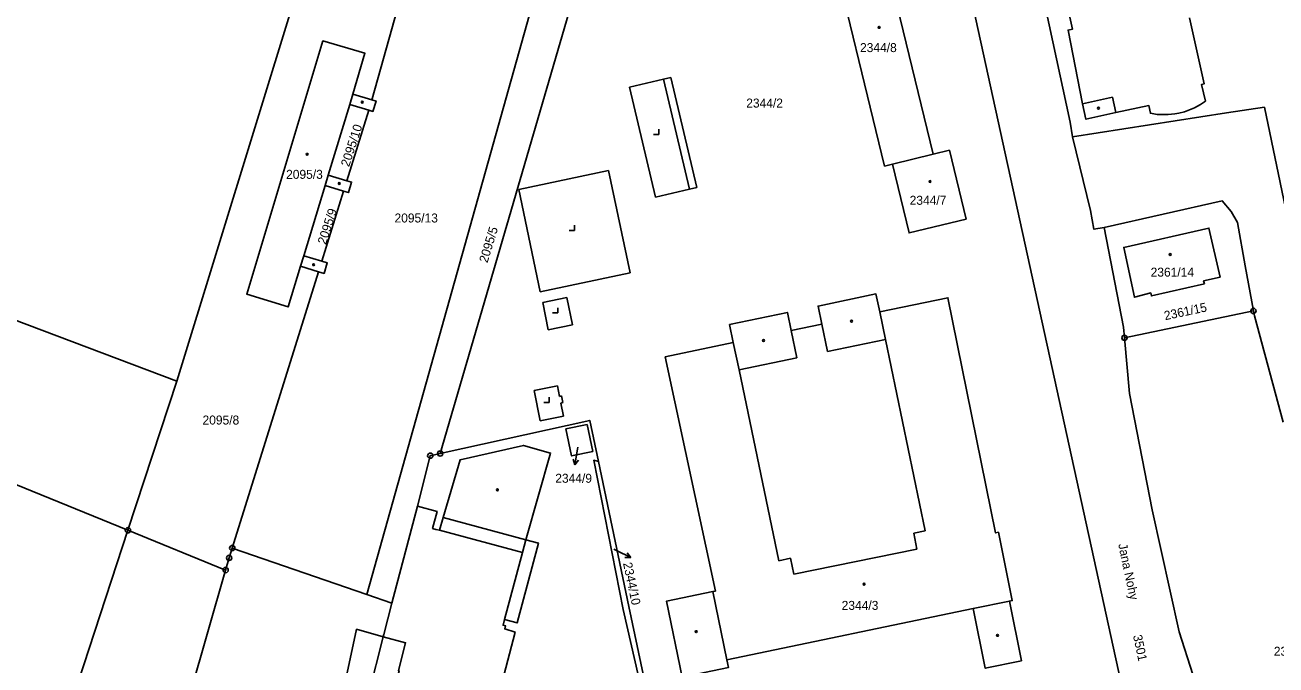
# Model space of a CAD drawing. Extents: x -733394 to -722299, y -1082822 to -1075049.
# Drawn here: x -729218.9 to -728982, y -1079876.8 to -1079755.7 of the extents above; entities that cross this region are included whole.
import ezdxf

# ---------------------------------------------------------------- set-up
doc = ezdxf.new("R2010")
doc.units = 0
for name, color, linetype in [('Hranice parcel', 7, 'Continuous'), ('Parcelní čísla', 7, 'Continuous'), ('Pop  PČ popisy', 7, 'Continuous'), ('Vnitřní kresba', 7, 'Continuous'), ('Značky bodu BP', 7, 'Continuous'), ('Značky budov', 7, 'Continuous'), ('Značky kultur', 7, 'Continuous')]:
    doc.layers.add(name, color=color, linetype=linetype)

msp = doc.modelspace()

# ---------------------------------------------------------------- linework, layer by layer
at = {"layer": 'Hranice parcel'}
for p, q in [((-729140.28, -1079836.77), (-729107.23, -1079723.75)), ((-729154.2, -1079863.45), (-729115.09, -1079724.37)), ((-729165.69, -1079743.6), (-729190.15, -1079823.11)), ((-729157.98, -1079785.14), (-729153.82, -1079771.8)), ((-729046.9, -1079780.13), (-729054.64, -1079782.04)), ((-729190.15, -1079823.11), (-729286.44, -1079786.74)), ((-729162.72, -1079800.36), (-729158.59, -1079787.11)), ((-729179.65, -1079854.67), (-729163.35, -1079802.37)), ((-729010.68, -1079814.88), (-728986.25, -1079809.79)), ((-729097.68, -1079818.48), (-729088.12, -1079862.81)), ((-729199.41, -1079851.31), (-729190.15, -1079823.11)), ((-729144.57, -1079846.75), (-729149.41, -1079865.11)), ((-729180.91, -1079858.84), (-729199.41, -1079851.31)), ((-729154.2, -1079863.45), (-729179.65, -1079854.67)), ((-729206.02, -1079945.87), (-729180.91, -1079858.84)), ((-729149.41, -1079865.11), (-729154.2, -1079863.45)), ((-729174.49, -1079962.68), (-729151.07, -1079871.45))]:
    msp.add_line(p, q, dxfattribs=at)
for points in [[(-729032.72, -1079719.6), (-729020.96, -1079774.06), (-729020.5, -1079776.81)], [(-729009.98, -1079886.28), (-729045.33, -1079724.88), (-729045.09, -1079724.66), (-729046.38, -1079723.17)], [(-729046.9, -1079780.13), (-729057.71, -1079735.71), (-729066.91, -1079737.94), (-729056.1, -1079782.37), (-729054.64, -1079782.04)], [(-728998.35, -1079771.74), (-728999.33, -1079772.08), (-729000.35, -1079772.34), (-729001.11, -1079772.47), (-729002.39, -1079772.62), (-729003.44, -1079772.64), (-729004.49, -1079772.61), (-729005.76, -1079772.39), (-729006.05, -1079770.92), (-729012.32, -1079772.25), (-729017.99, -1079773.51), (-729018.64, -1079770.58), (-729021.37, -1079756.64), (-729020.49, -1079756.44), (-729025.32, -1079734.71)], [(-729153.21, -1079769.83), (-729153.15, -1079769.65), (-729147.27, -1079748.71)], [(-728998.33, -1079754.35), (-728995.57, -1079766.8), (-728996.06, -1079766.91), (-728995.32, -1079770.06), (-728996.29, -1079770.73), (-728997.42, -1079771.34), (-728998.35, -1079771.74)], [(-729153.21, -1079769.83), (-729156.84, -1079768.74), (-729154.54, -1079761.01), (-729162.48, -1079758.68), (-729176.92, -1079806.62), (-729169.07, -1079809.03), (-729166.74, -1079801.34), (-729163.35, -1079802.37)], [(-729157.98, -1079785.14), (-729161.49, -1079784.09), (-729157.41, -1079770.72), (-729153.82, -1079771.8)], [(-729153.82, -1079771.8), (-729153.02, -1079772.04), (-729152.41, -1079770.07), (-729153.21, -1079769.83)], [(-729020.5, -1079776.81), (-728991.35, -1079772.33), (-728984.16, -1079771.23), (-728975.55, -1079812.48), (-728974.65, -1079814.29), (-728973.36, -1079815.84), (-728971.77, -1079817.14), (-728970.83, -1079817.52), (-728969.8, -1079817.55), (-728966.76, -1079816.46), (-728936.09, -1079804.88)], [(-729020.5, -1079776.81), (-729017.14, -1079790.81), (-729016.46, -1079794.34), (-729014.55, -1079793.97)], [(-729054.64, -1079782.04), (-729051.48, -1079795.03), (-729040.67, -1079792.4), (-729043.84, -1079779.38), (-729046.9, -1079780.13)], [(-729158.59, -1079787.11), (-729157.67, -1079787.4), (-729157.05, -1079785.42), (-729157.98, -1079785.14)], [(-729199.41, -1079851.31), (-729294.23, -1079812.69), (-729286.44, -1079786.74)], [(-729162.72, -1079800.36), (-729166.09, -1079799.36), (-729162.08, -1079786.02), (-729158.59, -1079787.11)], [(-728986.25, -1079809.79), (-728987.83, -1079801.25), (-728989.28, -1079793.04), (-728990.46, -1079790.98), (-728992.15, -1079788.96), (-729014.55, -1079793.97)], [(-729014.55, -1079793.97), (-729010.86, -1079812.89), (-729010.68, -1079814.88)], [(-728995.54, -1079804.69), (-728995.68, -1079804.1), (-728992.56, -1079803.4), (-728994.67, -1079794.11), (-729010.82, -1079797.77), (-729008.78, -1079807.19), (-729005.7, -1079806.38), (-729005.56, -1079806.96), (-728995.54, -1079804.69)], [(-729163.35, -1079802.37), (-729162.28, -1079802.7), (-729161.68, -1079800.67), (-729162.72, -1079800.36)], [(-729088.12, -1079862.81), (-729088.65, -1079862.92), (-729097.42, -1079864.74), (-729094.43, -1079879.08), (-729085.67, -1079877.26), (-729085.96, -1079875.85), (-729039.33, -1079866.11), (-729037.04, -1079877.42), (-729030.19, -1079875.99), (-729032.47, -1079864.72), (-729031.93, -1079864.61), (-729034.55, -1079851.68), (-729035.09, -1079851.79), (-729044.11, -1079807.31), (-729057.04, -1079809.93), (-729057.75, -1079806.58), (-729068.71, -1079808.86), (-729068, -1079812.29), (-729073.79, -1079813.5), (-729074.51, -1079810.07), (-729085.47, -1079812.36), (-729084.76, -1079815.79), (-729097.68, -1079818.48)], [(-728980.62, -1079830.82), (-728986.07, -1079810.73), (-728986.25, -1079809.79)], [(-729010.68, -1079814.88), (-729009.75, -1079825.43), (-729005.4, -1079847.44), (-729000.32, -1079870.54), (-728997.71, -1079878.6), (-728992.23, -1079890.54), (-728990.26, -1079894.44), (-728985.92, -1079901.99), (-728978.01, -1079912.38), (-728974.86, -1079915.52), (-728971.6, -1079918.47), (-728964.8, -1079923.85), (-728955.7, -1079929.86), (-728951.54, -1079932.18)], [(-729110.32, -1079838.28), (-729111.95, -1079830.52), (-729140.28, -1079836.77)], [(-729112.44, -1079831.27), (-729111.38, -1079836.37), (-729115.39, -1079837.23), (-729116.48, -1079832.11), (-729112.44, -1079831.27)], [(-729138.63, -1079918.54), (-729126.08, -1079870.56), (-729128.05, -1079869.98), (-729127.9, -1079869.4), (-729128.38, -1079869.27), (-729128.09, -1079868.2), (-729125.7, -1079868.85), (-729121.66, -1079853.74), (-729124.03, -1079853.11), (-729119.37, -1079836.71), (-729124.52, -1079835.25), (-729136.51, -1079837.97), (-729139.72, -1079848.91), (-729140.41, -1079851.27), (-729141.13, -1079851.14), (-729141.73, -1079850.96), (-729140.88, -1079847.72), (-729144.57, -1079846.75)], [(-729140.28, -1079836.77), (-729142.16, -1079837.19), (-729144.57, -1079846.75)], [(-729097.57, -1079898.73), (-729098.31, -1079898.2), (-729105.61, -1079866.27), (-729111.2, -1079838.06), (-729110.32, -1079838.28)], [(-729097.57, -1079898.73), (-729097.74, -1079897.92), (-729104.53, -1079865.76), (-729110.32, -1079838.28)], [(-729199.41, -1079851.31), (-729214.11, -1079896.1), (-729219.43, -1079914.23)], [(-729179.65, -1079854.67), (-729180.24, -1079856.53), (-729180.91, -1079858.84)], [(-729149.41, -1079865.11), (-729150.95, -1079871.04), (-729151.07, -1079871.45)], [(-729151.07, -1079871.45), (-729156.11, -1079870.04), (-729166.2, -1079917.17), (-729166.84, -1079920.23), (-729167.2, -1079923.37), (-729175.85, -1079961.95)], [(-729151.07, -1079871.45), (-729146.82, -1079872.6), (-729148.19, -1079877.86), (-729148.04, -1079877.9), (-729156.93, -1079911.96), (-729157.09, -1079911.97), (-729160.51, -1079925.08), (-729160.98, -1079924.96), (-729161.08, -1079925.35), (-729160.25, -1079925.56), (-729169.5, -1079961.23), (-729165.43, -1079962.28), (-729165.86, -1079963.93), (-729164.99, -1079964.16), (-729164.56, -1079962.51), (-729155.24, -1079964.92), (-729158.05, -1079971.41)]]:
    msp.add_lwpolyline(points, dxfattribs=at)
at = {"layer": 'Pop  PČ popisy'}
for p, q in [((-729114.18, -1079835.56), (-729114.25, -1079835.95)), ((-729114.77, -1079838.91), (-729115.09, -1079837.83)), ((-729114.25, -1079835.95), (-729114.77, -1079838.91)), ((-729114.77, -1079838.91), (-729114.1, -1079838.01)), ((-729107.37, -1079854.9), (-729106.9, -1079855.13)), ((-729106.9, -1079855.13), (-729104.2, -1079856.45)), ((-729104.2, -1079856.45), (-729105.32, -1079856.46)), ((-729104.2, -1079856.45), (-729104.88, -1079855.56))]:
    msp.add_line(p, q, dxfattribs=at)
at = {"layer": 'Vnitřní kresba'}
for p, q in [((-729104.4, -1079767.46), (-729097.98, -1079765.94)), ((-729097.98, -1079765.94), (-729096.61, -1079765.62)), ((-729097.98, -1079765.94), (-729093.06, -1079786.73)), ((-729096.61, -1079765.62), (-729091.69, -1079786.41)), ((-729157.41, -1079770.72), (-729156.84, -1079768.74)), ((-729104.4, -1079767.46), (-729099.48, -1079788.25)), ((-729018.64, -1079770.58), (-729012.97, -1079769.32)), ((-729012.97, -1079769.32), (-729012.32, -1079772.25)), ((-729125.39, -1079786.83), (-729108.37, -1079783.24)), ((-729108.37, -1079783.24), (-729104.29, -1079802.56)), ((-729162.08, -1079786.02), (-729161.49, -1079784.09)), ((-729125.39, -1079786.83), (-729121.31, -1079806.15)), ((-729093.06, -1079786.73), (-729099.48, -1079788.25)), ((-729091.69, -1079786.41), (-729093.06, -1079786.73)), ((-729166.74, -1079801.34), (-729166.09, -1079799.36)), ((-729104.29, -1079802.56), (-729121.31, -1079806.15)), ((-729120.86, -1079808.2), (-729116.26, -1079807.25)), ((-729120.86, -1079808.2), (-729119.8, -1079813.35)), ((-729116.26, -1079807.25), (-729115.2, -1079812.4)), ((-729055.95, -1079815.19), (-729057.04, -1079809.93)), ((-729115.2, -1079812.4), (-729119.8, -1079813.35)), ((-729073.79, -1079813.5), (-729072.71, -1079818.69)), ((-729068, -1079812.29), (-729066.92, -1079817.48)), ((-729083.68, -1079820.97), (-729084.76, -1079815.79)), ((-729066.92, -1079817.48), (-729055.95, -1079815.19)), ((-729055.95, -1079815.19), (-729048.4, -1079851.42)), ((-729072.71, -1079818.69), (-729083.68, -1079820.97)), ((-729076.15, -1079857.06), (-729083.68, -1079820.97)), ((-729122.48, -1079824.87), (-729118.07, -1079823.99)), ((-729122.48, -1079824.87), (-729121.35, -1079830.56)), ((-729118.07, -1079823.99), (-729117.68, -1079825.96)), ((-729117.68, -1079825.96), (-729117.28, -1079825.88)), ((-729117.28, -1079825.88), (-729117.03, -1079827.15)), ((-729117.03, -1079827.15), (-729117.42, -1079827.23)), ((-729117.42, -1079827.23), (-729116.94, -1079829.68)), ((-729116.94, -1079829.68), (-729121.35, -1079830.56)), ((-729139.72, -1079848.91), (-729124.03, -1079853.11)), ((-729140.41, -1079851.27), (-729124.71, -1079855.5)), ((-729048.4, -1079851.42), (-729050.6, -1079851.87)), ((-729050.6, -1079851.87), (-729049.98, -1079854.87)), ((-729124.03, -1079853.11), (-729124.71, -1079855.5)), ((-729124.71, -1079855.5), (-729128.09, -1079868.2)), ((-729073.95, -1079856.6), (-729076.15, -1079857.06)), ((-729073.32, -1079859.6), (-729073.95, -1079856.6)), ((-729049.98, -1079854.87), (-729073.32, -1079859.6)), ((-729088.65, -1079862.92), (-729085.96, -1079875.85)), ((-729039.33, -1079866.11), (-729032.47, -1079864.72))]:
    msp.add_line(p, q, dxfattribs=at)
at = {"layer": 'Značky bodu BP'}
for centre, radius in [((-728986.25, -1079809.79), 0.5), ((-728986.25, -1079809.79), 0.0303), ((-729010.68, -1079814.88), 0.5), ((-729010.68, -1079814.88), 0.0303), ((-729142.16, -1079837.19), 0.5), ((-729142.16, -1079837.19), 0.0303), ((-729140.28, -1079836.77), 0.5), ((-729140.28, -1079836.77), 0.0303), ((-729199.41, -1079851.31), 0.5), ((-729199.41, -1079851.31), 0.0303), ((-729179.65, -1079854.67), 0.5), ((-729180.24, -1079856.53), 0.5), ((-729180.24, -1079856.53), 0.0303), ((-729179.65, -1079854.67), 0.0303), ((-729180.91, -1079858.84), 0.5), ((-729180.91, -1079858.84), 0.0303)]:
    msp.add_circle(centre, radius, dxfattribs=at)
at = {"layer": 'Značky budov'}
for centre in [(-729057.14, -1079756.13), (-729155.03, -1079770.28), (-729015.61, -1079771.43), (-729165.47, -1079780.15), (-729159.39, -1079785.66), (-729047.51, -1079785.3), (-729002.01, -1079799.11), (-729164.25, -1079801.04), (-729062.36, -1079811.73), (-729079.03, -1079815.4), (-729129.45, -1079843.66), (-729060, -1079861.5), (-729091.79, -1079870.49), (-729034.71, -1079871.2)]:
    msp.add_circle(centre, 0.175, dxfattribs=at)
at = {"layer": 'Značky kultur'}
for p, q in [((-729098.88, -1079776.42), (-729098.88, -1079775.42)), ((-729099.88, -1079776.42), (-729098.88, -1079776.42)), ((-729115.85, -1079794.55), (-729114.85, -1079794.55)), ((-729114.85, -1079794.55), (-729114.85, -1079793.55)), ((-729117.98, -1079810.18), (-729117.98, -1079809.18)), ((-729118.98, -1079810.18), (-729117.98, -1079810.18)), ((-729120.65, -1079827.13), (-729119.65, -1079827.13)), ((-729119.65, -1079827.13), (-729119.65, -1079826.13))]:
    msp.add_line(p, q, dxfattribs=at)

# ---------------------------------------------------------------- texts
at = {"layer": 'Parcelní čísla'}
for s, p in [('2344/8', (-729060.76, -1079760.8)), ('2344/2', (-729082.31, -1079771.3)), ('2095/3', (-729169.46, -1079784.79)), ('2344/7', (-729051.36, -1079789.7)), ('2095/13', (-729148.93, -1079793.05)), ('2361/14', (-729005.72, -1079803.3)), ('2095/8', (-729185.29, -1079831.29)), ('2344/9', (-729118.48, -1079842.31)), ('2344/3', (-729064.24, -1079866.37)), ('2361/52', (-728982.39, -1079875.05))]:
    msp.add_text(s, height=1.7, dxfattribs=at).set_placement(p)
for s, rotation, p in [('2095/10', 72, (-729157.53, -1079782.63)), ('2095/9', 72, (-729161.93, -1079797.35)), ('2095/5', 73, (-729131.33, -1079800.81)), ('2361/15', 12, (-729002.98, -1079811.56)), ('2344/10', 282, (-729105.66, -1079857.55)), ('3501', 282, (-729009.07, -1079871.25))]:
    msp.add_text(s, height=1.7, rotation=rotation, dxfattribs=at).set_placement(p)
at = {"layer": 'Pop  PČ popisy'}
msp.add_text('Jana Nohy', height=1.7, rotation=282, dxfattribs=at).set_placement((-729011.88, -1079853.97))

doc.saveas('drawing.dxf')
